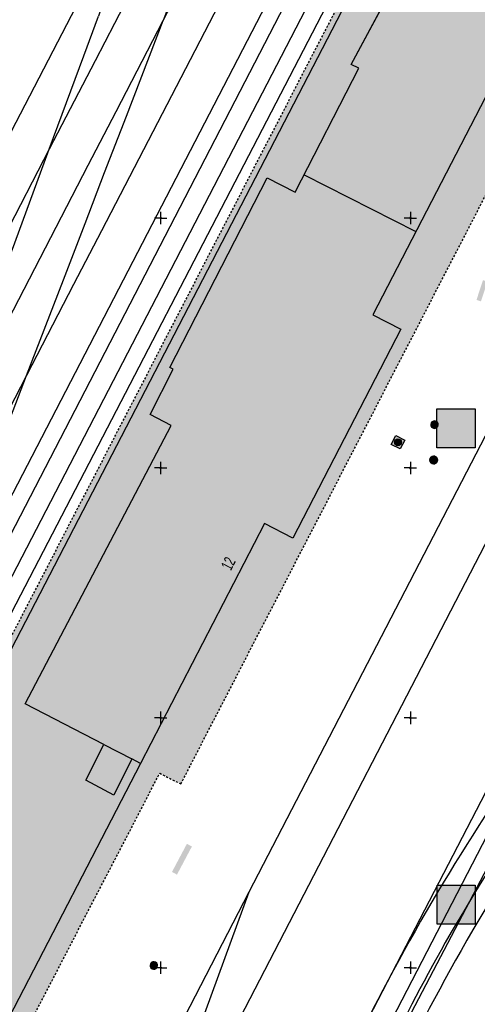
# Model space of a CAD drawing. Header units: metres. Extents: x 2695560 to 2696939, y 1260491 to 1262050.
# Tile 920 of 1005: x 2696637 to 2696683, y 1261446 to 1261545. Entities that reach past the tile are written whole.
import ezdxf

# ---------------------------------------------------------------- set-up
doc = ezdxf.new("R2010")
doc.units = ezdxf.units.M
doc.linetypes.add('AUSGEZOGEN', pattern=[0])
doc.linetypes.add('VERDECKT2_S2', pattern=[0.36, 0.2, -0.16])
for name, color, linetype in [('XR$1$AV_Flächen (EO)', 7, 'AUSGEZOGEN'), ('XR$1$AV_Gebäudeflächen (BB)', 7, 'AUSGEZOGEN'), ('XR$1$AV_Gebäudeflächen (EO)', 7, 'AUSGEZOGEN'), ('XR$1$AV_Haus-Nr.', 7, 'AUSGEZOGEN'), ('XR$1$AV_Koordinatennetzpunkte', 7, 'AUSGEZOGEN'), ('XR$1$AV_Linien (BB)', 7, 'AUSGEZOGEN'), ('XR$1$AV_Linien (EO)', 7, 'AUSGEZOGEN'), ('XR$1$AW_LK_Schachtdeckel', 24, 'AUSGEZOGEN'), ('XR$1$Liegenschaftsgrenzen', 7, 'AUSGEZOGEN'), ('XR$1$PFAW', 255, 'AUSGEZOGEN'), ('XR$1$RP_Abstandslinie', 7, 'AUSGEZOGEN'), ('XR$1$WA_LK_Hydrant', 171, 'AUSGEZOGEN')]:
    doc.layers.add(name, color=color, linetype=linetype)
doc.styles.add('ARIAL', font='arial.ttf')

# ---------------------------------------------------------------- blocks, each defined once
blk = doc.blocks.new('COMPLEXOBJECT_115')
at = {"layer": 'XR$1$AV_Linien (BB)', "color": 7, "linetype": 'AUSGEZOGEN', "transparency": 33554687}
blk.add_lwpolyline([(6690.688, 11478.743), (6669.153, 11437.068), (6649.028, 11398.05)], dxfattribs=at)
blk = doc.blocks.new('COMPLEXOBJECT_611')
at = {"layer": 'XR$1$AV_Linien (BB)', "color": 7, "linetype": 'AUSGEZOGEN', "transparency": 33554687}
blk.add_lwpolyline([(6718.522, 11505.466), (6708.959, 11494.058), (6700.283, 11483.729)], dxfattribs=at)
for centre, radius, start, end in [((6864.957, 11345.63), 214.916, 140.01614, 150.17933), ((6859.874, 11349.717), 208.476, 150.45905, 158.18138)]:
    blk.add_arc(centre, radius, start, end, dxfattribs=at)
blk = doc.blocks.new('COMPLEXOBJECT_713')
at = {"layer": 'XR$1$AV_Linien (BB)', "color": 7, "linetype": 'AUSGEZOGEN', "transparency": 33554687}
blk.add_line((6610.145, 11513.715), (6612.244, 11516.538), dxfattribs=at)
blk.add_lwpolyline([(6631.014, 11545.905), (6634.673, 11552.676), (6639.01, 11561.037)], dxfattribs=at)
for centre, radius, start, end in [((6367.033, 11694.13), 302.748, 329.08387, 330.68586), ((6366.115, 11694.662), 303.809, 327.54164, 329.08665), ((6284.824, 11749.592), 401.891, 325.97238, 327.15376), ((6283.328, 11750.508), 403.643, 324.57439, 325.98347), ((6311.787, 11746.245), 378.27, 321.38154, 322.06841), ((6296.405, 11758.38), 397.861, 320.49325, 321.39861), ((6329.148, 11733.229), 356.601, 319.42355, 320.26445), ((6344.642, 11720.037), 336.253, 317.83525, 319.41347), ((6394.231, 11673.611), 268.334, 316.37035, 318.07541), ((6352.219, 11714.347), 326.851, 314.60613, 316.28321)]:
    blk.add_arc(centre, radius, start, end, dxfattribs=at)
blk = doc.blocks.new('COMPLEXOBJECT_766')
at = {"layer": 'XR$1$AV_Linien (BB)', "color": 7, "linetype": 'AUSGEZOGEN', "transparency": 33554687}
for centre, radius, start, end in [((6863.045, 11346.926), 210.861, 139.93249, 150.19572), ((6862.231, 11348.54), 209.354, 150.46826, 160.15733)]:
    blk.add_arc(centre, radius, start, end, dxfattribs=at)
blk = doc.blocks.new('COMPLEXOBJECT_973')
at = {"layer": 'XR$1$AV_Linien (EO)', "color": 7, "linetype": 'AUSGEZOGEN', "transparency": 33554687}
blk.add_line((6634.177, 11483.772), (6722.877, 11654.576), dxfattribs=at)
blk = doc.blocks.new('COMPLEXOBJECT_976')
at = {"layer": 'XR$1$AV_Linien (EO)', "color": 7, "linetype": 'AUSGEZOGEN', "transparency": 33554687}
for points in [[(6632.42, 11488.422), (6719.397, 11656.414), (6717.993, 11657.153), (6716.544, 11657.916), (6718.189, 11660.954)], [(6628.33, 11468.968), (6724.181, 11653.891), (6722.877, 11654.576), (6721.26, 11655.427), (6634.162, 11487.34)]]:
    blk.add_lwpolyline(points, dxfattribs=at)
blk = doc.blocks.new('COMPLEXOBJECT_978')
at = {"layer": 'XR$1$AV_Linien (EO)', "color": 7, "linetype": 'AUSGEZOGEN', "transparency": 33554687}
blk.add_line((6645.131, 11395.322), (6689.593, 11481.183), dxfattribs=at)
blk = doc.blocks.new('COMPLEXOBJECT_1009')
at = {"layer": 'XR$1$AV_Linien (EO)', "color": 7, "linetype": 'AUSGEZOGEN', "transparency": 33554687}
blk.add_lwpolyline([(6630.411, 11488.245), (6652.51, 11530.856), (6717.993, 11657.153)], dxfattribs=at)
blk = doc.blocks.new('COMPLEXOBJECT_1010')
at = {"layer": 'XR$1$AV_Linien (EO)', "color": 7, "linetype": 'AUSGEZOGEN', "transparency": 33554687}
blk.add_lwpolyline([(6638.845, 11531.877), (6642.298, 11541.221), (6643.765, 11545.189)], dxfattribs=at)
for centre, radius, start, end in [((6925.687, 11442.085), 300.175, 152.59036, 158.92675), ((7001.652, 11412.858), 381.569, 158.93311, 159.70785)]:
    blk.add_arc(centre, radius, start, end, dxfattribs=at)
blk = doc.blocks.new('COMPLEXOBJECT_1027')
at = {"layer": 'XR$1$AV_Linien (EO)', "color": 7, "linetype": 'AUSGEZOGEN', "transparency": 33554687}
blk.add_lwpolyline([(6660.243, 11570.682), (6658.067, 11565.033), (6656.114, 11559.963), (6653.937, 11554.314), (6650.254, 11544.753)], dxfattribs=at)
blk.add_arc((6832.609, 11504.288), 184.711, 152.58352, 158.93367, dxfattribs=at)
blk = doc.blocks.new('COMPLEXOBJECT_1121')
at = {"layer": 'XR$1$AV_Linien (EO)', "color": 7, "linetype": 'AUSGEZOGEN', "transparency": 33554687}
blk.add_line((6613.996, 11370.983), (6658.859, 11457.58), dxfattribs=at)
blk = doc.blocks.new('COMPLEXOBJECT_1215')
at = {"layer": 'XR$1$Liegenschaftsgrenzen', "color": 7, "linetype": 'AUSGEZOGEN', "transparency": 33554687}
blk.add_lwpolyline([(6684.6, 11460.76), (6683.44, 11461.45), (6665.62, 11427.48), (6667.15, 11426.88)], dxfattribs=at)
blk = doc.blocks.new('BAV2041')
at = {"color": 7, "transparency": 33554687}
for p, q in [((-0.05, 0), (-0.5, 0)), ((0, 0.5), (0, 0.05)), ((0.05, 0), (0.5, 0)), ((0, -0.05), (0, -0.5))]:
    blk.add_line(p, q, dxfattribs=at)
blk.add_circle((0, 0), 0.05, dxfattribs=at)
for start, end in [(90, 270), (270, 90)]:
    blk.add_arc((0, 0), 0.05, start, end, dxfattribs=at)
blk = doc.blocks.new('COMPLEXOBJECT_1451')
at = {"layer": 'XR$1$RP_Abstandslinie', "color": 7, "linetype": 'AUSGEZOGEN', "transparency": 33554687}
blk.add_line((6725.73, 11519.09), (6697.14, 11484.94), dxfattribs=at)
for centre, radius, start, end in [((6857.802, 11350.446), 209.525, 140.06662, 149.87333), ((6857.667, 11350.527), 209.368, 149.87373, 159.68656)]:
    blk.add_arc(centre, radius, start, end, dxfattribs=at)
blk = doc.blocks.new('BAW2087')
at = {"lineweight": 25, "true_color": 0x000000, "transparency": 33554687}
h = blk.add_hatch(color=18, dxfattribs=at)
h.paths.add_polyline_path([(-0.5, 0.5), (-0.5, -0.5), (0.5, -0.5), (0.5, 0.5)])
h.paths.add_polyline_path([(0.337, -0.069), (0.316, -0.136), (0.282, -0.196), (0.237, -0.249), (0.182, -0.292), (0.119, -0.322), (0.052, -0.34), (-0.017, -0.343), (-0.086, -0.333), (-0.151, -0.309), (-0.21, -0.272), (-0.261, -0.224), (-0.301, -0.167), (-0.328, -0.103), (-0.342, -0.035), (-0.342, 0.035), (-0.328, 0.103), (-0.301, 0.167), (-0.261, 0.224), (-0.21, 0.272), (-0.151, 0.309), (-0.086, 0.333), (-0.017, 0.343), (0.052, 0.34), (0.119, 0.322), (0.182, 0.292), (0.237, 0.249), (0.282, 0.196), (0.316, 0.136), (0.337, 0.069), (0.344, 0)], flags=16)
at = {"layer": 'XR$1$PFAW', "lineweight": 25, "transparency": 33554687}
blk.add_hatch(color=7, dxfattribs=at).paths.add_polyline_path([(0.344, 0), (0.337, 0.069), (0.316, 0.136), (0.282, 0.196), (0.237, 0.249), (0.182, 0.292), (0.119, 0.322), (0.052, 0.34), (-0.017, 0.343), (-0.086, 0.333), (-0.151, 0.309), (-0.21, 0.272), (-0.261, 0.224), (-0.301, 0.167), (-0.328, 0.103), (-0.342, 0.035), (-0.342, -0.035), (-0.328, -0.103), (-0.301, -0.167), (-0.261, -0.224), (-0.21, -0.272), (-0.151, -0.309), (-0.086, -0.333), (-0.017, -0.343), (0.052, -0.34), (0.119, -0.322), (0.182, -0.292), (0.237, -0.249), (0.282, -0.196), (0.316, -0.136), (0.337, -0.069)])
at = {"lineweight": 25, "transparency": 33554687}
for p, q in [((-0.5, 0.5, 0.993), (0.5, 0.5, 0.993)), ((-0.5, -0.5, 0.993), (-0.5, 0.5, 0.993)), ((0.5, 0.5, 0.993), (0.5, -0.5, 0.993)), ((0.5, -0.5, 0.993), (-0.5, -0.5, 0.993))]:
    blk.add_line(p, q, dxfattribs=at)
blk.add_circle((0, 0), 0.344, dxfattribs=at)
at = {"layer": 'XR$1$PFAW', "lineweight": 25, "transparency": 33554687}
blk.add_line((-0.5, 0.5), (0.5, 0.5), dxfattribs=at)
at = {"layer": 'XR$1$PFAW', "color": 31, "lineweight": 25, "transparency": 33554687}
for p, q in [((-0.5, -0.5), (-0.5, 0.5)), ((0.5, 0.5), (0.5, -0.5)), ((0.5, -0.5), (-0.5, -0.5))]:
    blk.add_line(p, q, dxfattribs=at)
at = {"layer": 'XR$1$PFAW', "lineweight": 25, "transparency": 33554687}
blk.add_circle((0, 0), 0.344, dxfattribs=at)
blk = doc.blocks.new('BAW2088')
at = {"layer": 'XR$1$PFAW', "transparency": 33554687}
blk.add_hatch(color=253, dxfattribs=at).paths.add_polyline_path([(0.51, 0), (0.5, 0.1), (0.47, 0.2), (0.42, 0.29), (0.35, 0.36), (0.27, 0.42), (0.18, 0.47), (0.09, 0.49), (-0.01, 0.5), (-0.11, 0.48), (-0.21, 0.45), (-0.3, 0.4), (-0.37, 0.33), (-0.43, 0.24), (-0.47, 0.15), (-0.49, 0.05), (-0.49, -0.05), (-0.47, -0.15), (-0.43, -0.24), (-0.37, -0.33), (-0.3, -0.4), (-0.21, -0.45), (-0.11, -0.48), (-0.01, -0.5), (0.09, -0.49), (0.18, -0.47), (0.27, -0.42), (0.35, -0.36), (0.42, -0.29), (0.47, -0.2), (0.5, -0.1)])
at = {"transparency": 33554687}
for start, end in [(91.1948, 268.8052), (268.8052, 91.1948)]:
    blk.add_arc((0.01, 0), 0.5, start, end, dxfattribs=at)
at = {"layer": 'XR$1$PFAW', "transparency": 33554687}
blk.add_circle((0.01, 0), 0.5, dxfattribs=at)
blk = doc.blocks.new('BWA957')
at = {"true_color": 0x000000, "transparency": 33554687}
blk.add_hatch(color=18, dxfattribs=at).paths.add_polyline_path([(0.5, 0), (0.49, 0.1), (0.46, 0.2), (0.41, 0.29), (0.34, 0.36), (0.26, 0.42), (0.17, 0.47), (0.08, 0.49), (-0.03, 0.5), (-0.13, 0.48), (-0.22, 0.45), (-0.31, 0.4), (-0.38, 0.33), (-0.44, 0.24), (-0.48, 0.15), (-0.5, 0.05), (-0.5, -0.05), (-0.48, -0.15), (-0.44, -0.24), (-0.38, -0.33), (-0.31, -0.4), (-0.22, -0.45), (-0.13, -0.48), (-0.03, -0.5), (0.08, -0.49), (0.17, -0.47), (0.26, -0.42), (0.34, -0.36), (0.41, -0.29), (0.46, -0.2), (0.49, -0.1)])
at = {"transparency": 33554687}
for start, end in [(90, 180), (180, 270), (0, 90), (270, 0)]:
    blk.add_arc((0, 0), 0.5, start, end, dxfattribs=at)

msp = doc.modelspace()

# ---------------------------------------------------------------- hatches: boundary and pattern name
at = {"transparency": 33554687}
for points in [[(2696676.289, 1261518.978), (2696676.713, 1261518.768), (2696677.632, 1261520.631), (2696677.209, 1261520.84)], [(2696682.589, 1261516.622), (2696683.037, 1261516.474), (2696683.688, 1261518.444), (2696683.24, 1261518.592)], [(2696678.619, 1261505.718), (2696678.619, 1261501.817), (2696682.463, 1261501.817), (2696682.463, 1261505.718)], [(2696652.105, 1261459.388), (2696652.607, 1261459.121), (2696654.101, 1261461.936), (2696653.599, 1261462.203)], [(2696678.636, 1261458.056), (2696678.636, 1261454.155), (2696682.467, 1261454.155), (2696682.467, 1261458.056)]]:
    msp.add_hatch(color=7, dxfattribs=at).paths.add_polyline_path(points)
at = {"layer": 'XR$1$AV_Gebäudeflächen (BB)', "true_color": 0xd2d2d2, "transparency": 33554687}
msp.add_hatch(color=254, dxfattribs=at).paths.add_polyline_path([(2696685.945, 1261541.943), (2696711.306, 1261590.905), (2696711.085, 1261591.037), (2696715.17, 1261598.764), (2696715.306, 1261598.667), (2696730.41, 1261627.742), (2696743.931, 1261653.771), (2696745.299, 1261653.06), (2696746.091, 1261654.681), (2696744.762, 1261655.371), (2696747.674, 1261660.976), (2696747.39, 1261661.123), (2696747.344, 1261661.034), (2696736.109, 1261666.846), (2696736.155, 1261666.935), (2696735.889, 1261667.073), (2696729.911, 1261655.523), (2696703.457, 1261604.408), (2696703.679, 1261604.294), (2696699.831, 1261596.796), (2696699.565, 1261596.933), (2696697.337, 1261592.592), (2696698.136, 1261592.177), (2696680.865, 1261558.934), (2696679.4, 1261559.695), (2696676.16, 1261553.78), (2696677.789, 1261552.943), (2696675.007, 1261547.528), (2696674.21, 1261547.937), (2696670.053, 1261540.178), (2696670.802, 1261539.794), (2696664.439, 1261527.388), (2696661.648, 1261528.82), (2696651.885, 1261509.849), (2696652.215, 1261509.682), (2696649.921, 1261505.156), (2696652.011, 1261504.06), (2696637.402, 1261476.202), (2696645.28, 1261472.141), (2696643.489, 1261468.578), (2696646.299, 1261467.056), (2696648.096, 1261470.701), (2696648.944, 1261470.248), (2696661.384, 1261494.245), (2696664.19, 1261492.791), (2696675.006, 1261513.685), (2696672.212, 1261515.133), (2696683.968, 1261537.81), (2696683.831, 1261537.862)])
at = {"layer": 'XR$1$AV_Gebäudeflächen (EO)', "true_color": 0xebebeb, "transparency": 33554687}
msp.add_hatch(color=7, dxfattribs=at).paths.add_polyline_path([(2696720.889, 1261638.091), (2696717.354, 1261639.921), (2696628.801, 1261469.042), (2696635.633, 1261465.438), (2696612.147, 1261420.251), (2696622.638, 1261414.932), (2696650.883, 1261469.26), (2696652.991, 1261468.192), (2696715.481, 1261588.782), (2696712.762, 1261590.188), (2696716.711, 1261597.984), (2696718.938, 1261596.87), (2696733.958, 1261625.898), (2696730.41, 1261627.742), (2696715.306, 1261598.667), (2696715.17, 1261598.764), (2696711.085, 1261591.037), (2696711.306, 1261590.905), (2696685.945, 1261541.943), (2696683.831, 1261537.862), (2696683.968, 1261537.81), (2696672.212, 1261515.133), (2696675.006, 1261513.685), (2696664.19, 1261492.791), (2696661.384, 1261494.245), (2696648.944, 1261470.248), (2696648.096, 1261470.701), (2696646.299, 1261467.056), (2696643.489, 1261468.578), (2696645.28, 1261472.141), (2696637.402, 1261476.202), (2696652.011, 1261504.06), (2696649.921, 1261505.156), (2696652.215, 1261509.682), (2696651.885, 1261509.849), (2696661.648, 1261528.82), (2696664.439, 1261527.388), (2696670.802, 1261539.794), (2696670.053, 1261540.178), (2696674.21, 1261547.937), (2696675.007, 1261547.528), (2696677.789, 1261552.943), (2696676.16, 1261553.78), (2696679.4, 1261559.695), (2696680.865, 1261558.934), (2696698.136, 1261592.177), (2696697.337, 1261592.592), (2696699.565, 1261596.933), (2696699.831, 1261596.796), (2696703.679, 1261604.294), (2696703.457, 1261604.408)])

# ---------------------------------------------------------------- linework, layer by layer
at = {"color": 24, "lineweight": -3, "transparency": 33554687}
for points in [[(2696678.619, 1261505.718), (2696682.463, 1261505.718), (2696682.463, 1261501.817), (2696678.619, 1261501.817), (2696678.619, 1261505.718)], [(2696678.636, 1261458.056), (2696682.467, 1261458.056), (2696682.467, 1261454.155), (2696678.636, 1261454.155), (2696678.636, 1261458.056)]]:
    msp.add_lwpolyline(points, close=True, dxfattribs=at)
at = {"layer": 'XR$1$AV_Flächen (EO)', "color": 7, "linetype": 'VERDECKT2_S2', "transparency": 33554687}
msp.add_line((2696650.883, 1261469.26), (2696652.991, 1261468.192), dxfattribs=at)
for points in [[(2696720.889, 1261638.091), (2696717.354, 1261639.921), (2696628.801, 1261469.042)], [(2696652.991, 1261468.192), (2696715.481, 1261588.782), (2696712.762, 1261590.188), (2696716.711, 1261597.984), (2696718.938, 1261596.87), (2696733.958, 1261625.898), (2696730.41, 1261627.742)], [(2696635.633, 1261465.438), (2696612.147, 1261420.251), (2696622.638, 1261414.932), (2696650.883, 1261469.26)]]:
    msp.add_lwpolyline(points, dxfattribs=at)
at = {"layer": 'XR$1$AV_Flächen (EO)', "color": 7, "linetype": 'AUSGEZOGEN', "transparency": 33554687}
msp.add_lwpolyline([(2696683.968, 1261537.81), (2696672.212, 1261515.133), (2696675.006, 1261513.685), (2696664.19, 1261492.791), (2696661.384, 1261494.245), (2696648.944, 1261470.248), (2696648.096, 1261470.701), (2696646.299, 1261467.056), (2696643.489, 1261468.578), (2696645.28, 1261472.141), (2696637.402, 1261476.202), (2696652.011, 1261504.06), (2696649.921, 1261505.156), (2696652.215, 1261509.682), (2696651.885, 1261509.849), (2696661.648, 1261528.82), (2696664.439, 1261527.388), (2696670.802, 1261539.794), (2696670.053, 1261540.178), (2696674.21, 1261547.937)], dxfattribs=at)
at = {"layer": 'XR$1$AV_Linien (BB)', "color": 7, "linetype": 'AUSGEZOGEN', "transparency": 33554687}
for p, q in [((2696670.053, 1261540.178), (2696674.21, 1261547.937)), ((2696651.885, 1261509.849), (2696661.648, 1261528.82)), ((2696645.28, 1261472.141), (2696637.402, 1261476.202))]:
    msp.add_line(p, q, dxfattribs=at)
for points in [[(2696685.945, 1261541.943), (2696683.831, 1261537.862), (2696683.968, 1261537.81), (2696672.212, 1261515.133)], [(2696661.648, 1261528.82), (2696664.439, 1261527.388), (2696670.802, 1261539.794), (2696670.053, 1261540.178)], [(2696672.212, 1261515.133), (2696675.006, 1261513.685), (2696664.19, 1261492.791), (2696661.384, 1261494.245)], [(2696649.921, 1261505.156), (2696652.215, 1261509.682), (2696651.885, 1261509.849)], [(2696637.402, 1261476.202), (2696652.011, 1261504.06), (2696649.921, 1261505.156)], [(2696661.384, 1261494.245), (2696648.944, 1261470.248), (2696648.096, 1261470.701), (2696646.299, 1261467.056), (2696643.489, 1261468.578), (2696645.28, 1261472.141)]]:
    msp.add_lwpolyline(points, dxfattribs=at)
at = {"layer": 'XR$1$AV_Linien (EO)', "color": 7, "linetype": 'AUSGEZOGEN', "transparency": 33554687}
for p, q in [((2696659.829, 1261457.39), (2696761.596, 1261653.742)), ((2696646.178, 1261420.206), (2696764.521, 1261648.7)), ((2696530.913, 1261330.818), (2696660.18, 1261580.08)), ((2696665.336, 1261529.137), (2696676.514, 1261523.457)), ((2696645.28, 1261472.141), (2696648.096, 1261470.701)), ((2696648.944, 1261470.248), (2696625.362, 1261424.716)), ((2696646.178, 1261420.206), (2696659.829, 1261457.39))]:
    msp.add_line(p, q, dxfattribs=at)
for points in [[(2696721.312, 1261670.588), (2696645.051, 1261523.538), (2696642.264, 1261518.163), (2696637.547, 1261509.067)], [(2696651.224, 1261544.563), (2696655.941, 1261553.66), (2696658.728, 1261559.034), (2696687.958, 1261615.397), (2696690.745, 1261620.771), (2696695.462, 1261629.867)], [(2696669.614, 1261589.149), (2696646.349, 1261544.286), (2696644.401, 1261540.53), (2696639.815, 1261531.687)], [(2696628.074, 1261499.926), (2696632.66, 1261508.768), (2696634.608, 1261512.524), (2696643.72, 1261530.094), (2696646.506, 1261535.467), (2696651.224, 1261544.563)], [(2696637.547, 1261509.067), (2696641.231, 1261518.628), (2696643.407, 1261524.276), (2696645.364, 1261529.354), (2696647.54, 1261535.003), (2696651.224, 1261544.563)], [(2696639.815, 1261531.687), (2696635.229, 1261522.844), (2696633.281, 1261519.089), (2696530.038, 1261320.008)], [(2696628.074, 1261499.926), (2696631.528, 1261509.269), (2696632.995, 1261513.238), (2696634.894, 1261518.375), (2696636.361, 1261522.344), (2696639.815, 1261531.687)], [(2696637.547, 1261509.067), (2696632.83, 1261499.971), (2696630.043, 1261494.597), (2696622.867, 1261480.76), (2696620.919, 1261477.004), (2696616.333, 1261468.161)], [(2696631.687, 1261493.858), (2696633.863, 1261499.506), (2696637.547, 1261509.067)]]:
    msp.add_lwpolyline(points, dxfattribs=at)

# ---------------------------------------------------------------- block references
at = {"layer": 'XR$1$AV_Koordinatennetzpunkte', "color": 7, "linetype": 'AUSGEZOGEN', "lineweight": -3, "transparency": 33554687, "xscale": 1.25, "yscale": 1.25}
for p in [(2696650.97, 1261524.81), (2696675.97, 1261524.81), (2696650.97, 1261499.81), (2696675.97, 1261499.81), (2696650.97, 1261474.81), (2696675.97, 1261474.81), (2696650.97, 1261449.81), (2696675.97, 1261449.81)]:
    msp.add_blockref('BAV2041', p, dxfattribs=at)
at = {"layer": 'XR$1$AV_Linien (BB)', "color": 7, "linetype": 'AUSGEZOGEN', "lineweight": -3, "transparency": 33554687}
for name in ['COMPLEXOBJECT_713', 'COMPLEXOBJECT_766', 'COMPLEXOBJECT_611', 'COMPLEXOBJECT_115']:
    msp.add_blockref(name, (2690000.97, 1249999.81), dxfattribs=at)
at = {"layer": 'XR$1$AV_Linien (EO)', "color": 7, "linetype": 'AUSGEZOGEN', "lineweight": -3, "transparency": 33554687}
for name in ['COMPLEXOBJECT_976', 'COMPLEXOBJECT_1009', 'COMPLEXOBJECT_973', 'COMPLEXOBJECT_1027', 'COMPLEXOBJECT_1010', 'COMPLEXOBJECT_978', 'COMPLEXOBJECT_1121']:
    msp.add_blockref(name, (2690000.97, 1249999.81), dxfattribs=at)
at = {"layer": 'XR$1$AW_LK_Schachtdeckel', "color": 24, "linetype": 'AUSGEZOGEN', "lineweight": -3, "transparency": 33554687, "rotation": 62.60693359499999}
msp.add_blockref('BAW2087', (2696674.73, 1261502.38), dxfattribs=at)
at = {"layer": 'XR$1$AW_LK_Schachtdeckel', "color": 24, "linetype": 'AUSGEZOGEN', "lineweight": -3, "transparency": 33554687, "xscale": 0.7578193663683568, "yscale": 0.7578193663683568}
msp.add_blockref('BAW2088', (2696678.297, 1261500.603), dxfattribs=at)
at = {"layer": 'XR$1$Liegenschaftsgrenzen', "color": 7, "linetype": 'AUSGEZOGEN', "lineweight": -3, "transparency": 33554687}
msp.add_blockref('COMPLEXOBJECT_1215', (2690000.97, 1249999.81), dxfattribs=at)
at = {"layer": 'XR$1$RP_Abstandslinie', "color": 7, "linetype": 'AUSGEZOGEN', "lineweight": -3, "transparency": 33554687}
msp.add_blockref('COMPLEXOBJECT_1451', (2690000.97, 1249999.81), dxfattribs=at)
at = {"layer": 'XR$1$WA_LK_Hydrant', "color": 171, "linetype": 'AUSGEZOGEN', "lineweight": -3, "transparency": 33554687, "xscale": 0.7499999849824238, "yscale": 0.7499999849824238}
for p, rotation in [((2696678.386, 1261504.138), 332.555419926), ((2696650.287, 1261450.031), 332.55566406)]:
    msp.add_blockref('BWA957', p, dxfattribs=dict(at, rotation=rotation))

# ---------------------------------------------------------------- texts
at = {"layer": 'XR$1$AV_Haus-Nr.', "color": 7, "transparency": 33554687, "insert": (2696658.259, 1261489.975), "char_height": 1.1621, "width": 1.59081, "attachment_point": 8, "rotation": 62.5977, "style": 'ARIAL'}
msp.add_mtext('\\W0.64;12', dxfattribs=at)

doc.saveas('drawing.dxf')
